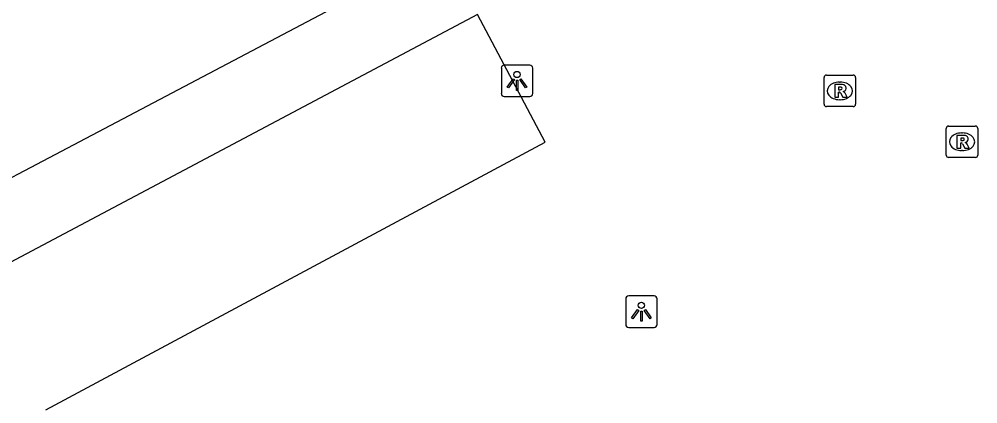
# Model space of a CAD drawing. Extents: x 162880 to 165536, y 384011 to 385179.
# Drawn here: x 163011.59 to 163042.01, y 384185.01 to 384197.22 of the extents above; entities that cross this region are included whole.
import ezdxf

# ---------------------------------------------------------------- set-up
doc = ezdxf.new("R2010")
doc.units = 0
for name, color, linetype in [('IMGEO_Lichtpunt', 7, 'Continuous'), ('IMGEO_Pand', 7, 'Continuous'), ('IMGEO_Rijbaan_lokaal_open', 7, 'Continuous'), ('IMGEO_Rioolput', 7, 'Continuous'), ('IMGEO_Voetpad_open', 7, 'Continuous')]:
    doc.layers.add(name, color=color, linetype=linetype)

msp = doc.modelspace()

# ---------------------------------------------------------------- linework, layer by layer
at = {"layer": 'IMGEO_Lichtpunt'}
for p, q in [((163027.792, 384195.762), (163026.984, 384195.762)), ((163027.792, 384195.762), (163026.984, 384195.762)), ((163026.89, 384195.667), (163026.89, 384194.86)), ((163026.89, 384195.667), (163026.89, 384194.86)), ((163027.886, 384194.86), (163027.886, 384195.667)), ((163027.886, 384194.86), (163027.886, 384195.667)), ((163026.984, 384194.766), (163027.792, 384194.766)), ((163026.984, 384194.766), (163027.792, 384194.766)), ((163031.74, 384188.437), (163030.932, 384188.437)), ((163031.74, 384188.437), (163030.932, 384188.437)), ((163030.838, 384188.342), (163030.838, 384187.535)), ((163030.838, 384188.342), (163030.838, 384187.535)), ((163031.834, 384187.535), (163031.834, 384188.342)), ((163031.834, 384187.535), (163031.834, 384188.342)), ((163030.932, 384187.441), (163031.74, 384187.441)), ((163030.932, 384187.441), (163031.74, 384187.441))]:
    msp.add_line(p, q, dxfattribs=at)
for points in [[(163027.264, 384195.331), (163027.303, 384195.303), (163027.115, 384195.041), (163027.077, 384195.068), (163027.264, 384195.331)], [(163027.366, 384195.283), (163027.413, 384195.283), (163027.413, 384194.961), (163027.366, 384194.961), (163027.366, 384195.283)], [(163027.476, 384195.303), (163027.514, 384195.33), (163027.701, 384195.068), (163027.662, 384195.04), (163027.476, 384195.303)], [(163031.212, 384188.006), (163031.251, 384187.978), (163031.063, 384187.716), (163031.025, 384187.743), (163031.212, 384188.006)], [(163031.314, 384187.958), (163031.361, 384187.958), (163031.361, 384187.636), (163031.314, 384187.636), (163031.314, 384187.958)], [(163031.424, 384187.978), (163031.462, 384188.005), (163031.649, 384187.743), (163031.61, 384187.715), (163031.424, 384187.978)]]:
    msp.add_lwpolyline(points, dxfattribs=at)
for centre in [(163027.389, 384195.465), (163031.337, 384188.14)]:
    msp.add_circle(centre, 0.0994, dxfattribs=at)
for centre, start, end in [((163026.984, 384195.667), 90, 180), ((163026.984, 384195.667), 90, 180), ((163027.792, 384195.667), 0, 90), ((163027.792, 384195.667), 0, 90), ((163026.984, 384194.86), 180, 270), ((163026.984, 384194.86), 180, 270), ((163027.792, 384194.86), 270, 0), ((163027.792, 384194.86), 270, 360), ((163030.932, 384188.342), 90, 180), ((163030.932, 384188.342), 90, 180), ((163031.74, 384188.342), 0, 90), ((163031.74, 384188.342), 0, 90), ((163030.932, 384187.535), 180, 270), ((163030.932, 384187.535), 180, 270), ((163031.74, 384187.535), 270, 0), ((163031.74, 384187.535), 270, 360)]:
    msp.add_arc(centre, 0.0946, start, end, dxfattribs=at)
at = {"layer": 'IMGEO_Pand'}
msp.add_lwpolyline([(163024.825, 384199.304), (162998.072, 384185.202)], dxfattribs=at)
at = {"layer": 'IMGEO_Rijbaan_lokaal_open'}
msp.add_lwpolyline([(163012.433, 384184.826), (163028.279, 384193.317), (163026.131, 384197.372)], dxfattribs=at)
at = {"layer": 'IMGEO_Rioolput'}
for p, q in [((163037.21, 384195.446), (163038.062, 384195.446)), ((163037.135, 384194.52), (163037.135, 384195.372)), ((163037.623, 384195.226), (163037.648, 384195.226)), ((163038.136, 384195.372), (163038.136, 384194.52)), ((163037.646, 384194.666), (163037.621, 384194.666)), ((163038.062, 384194.446), (163037.21, 384194.446)), ((163041.013, 384192.905), (163041.013, 384193.757)), ((163041.088, 384193.831), (163041.94, 384193.831)), ((163041.501, 384193.611), (163041.526, 384193.611)), ((163042.014, 384193.757), (163042.014, 384192.905)), ((163041.524, 384193.051), (163041.499, 384193.051)), ((163041.94, 384192.831), (163041.088, 384192.831))]:
    msp.add_line(p, q, dxfattribs=at)
for points in [[(163037.21, 384195.446), (163038.062, 384195.446)], [(163037.135, 384194.52), (163037.135, 384195.372)], [(163037.724, 384195.144), (163037.472, 384195.146), (163037.472, 384194.746)], [(163038.136, 384195.372), (163038.136, 384194.52)], [(163037.472, 384194.746), (163037.596, 384194.746), (163037.596, 384194.908), (163037.607, 384194.908)], [(163037.65, 384195.065), (163037.596, 384195.065), (163037.596, 384194.984)], [(163037.596, 384194.984), (163037.648, 384194.984)], [(163037.654, 384194.879), (163037.725, 384194.746), (163037.865, 384194.746), (163037.8, 384194.872)], [(163038.062, 384194.446), (163037.21, 384194.446)], [(163041.013, 384192.905), (163041.013, 384193.757)], [(163041.088, 384193.831), (163041.94, 384193.831)], [(163042.014, 384193.757), (163042.014, 384192.905)], [(163041.602, 384193.529), (163041.35, 384193.531), (163041.35, 384193.131)], [(163041.35, 384193.131), (163041.474, 384193.131), (163041.474, 384193.293), (163041.485, 384193.293)], [(163041.528, 384193.45), (163041.474, 384193.45), (163041.474, 384193.369)], [(163041.474, 384193.369), (163041.526, 384193.369)], [(163041.532, 384193.264), (163041.603, 384193.131), (163041.743, 384193.131), (163041.678, 384193.257)], [(163041.94, 384192.831), (163041.088, 384192.831)]]:
    msp.add_lwpolyline(points, dxfattribs=at)
for centre, radius, start, end in [((163037.212, 384195.37), 0.0765, 91.552, 178.448), ((163037.212, 384195.37), 0.0765, 91.552, 178.448), ((163038.06, 384195.37), 0.0765, 1.552, 88.448), ((163038.06, 384195.37), 0.0765, 1.552, 88.448), ((163037.723, 384195.034), 0.109, 350.3612, 89.416), ((163037.606, 384194.855), 0.0533, 26.0293, 88.6989), ((163037.632, 384195.173), 0.19, 274.7715, 282.9687), ((163037.656, 384194.969), 0.0964, 77.0061, 93.1865), ((163037.67, 384195.026), 0.0378, 276.6634, 79.6772), ((163037.721, 384195.034), 0.112, 277.5842, 350.9817), ((163037.705, 384194.819), 0.108, 29.5134, 73.7905), ((163037.212, 384194.522), 0.0765, 181.552, 268.448), ((163037.212, 384194.522), 0.0765, 181.552, 268.448), ((163038.06, 384194.522), 0.0765, 271.552, 358.448), ((163038.06, 384194.522), 0.0765, 271.552, 358.448), ((163041.09, 384193.755), 0.0765, 91.552, 178.448), ((163041.09, 384193.755), 0.0765, 91.552, 178.448), ((163041.938, 384193.755), 0.0765, 1.552, 88.448), ((163041.938, 384193.755), 0.0765, 1.552, 88.448), ((163041.484, 384193.24), 0.0533, 26.0293, 88.6989), ((163041.51, 384193.558), 0.19, 274.7715, 282.9687), ((163041.534, 384193.354), 0.0964, 77.0061, 93.1865), ((163041.548, 384193.411), 0.0378, 276.6634, 79.6772), ((163041.601, 384193.419), 0.109, 350.3612, 89.416), ((163041.599, 384193.419), 0.112, 277.5842, 350.9817), ((163041.583, 384193.204), 0.108, 29.5134, 73.7905), ((163041.09, 384192.907), 0.0765, 181.552, 268.448), ((163041.09, 384192.907), 0.0765, 181.552, 268.448), ((163041.938, 384192.907), 0.0765, 271.552, 358.448), ((163041.938, 384192.907), 0.0765, 271.552, 358.448)]:
    msp.add_arc(centre, radius, start, end, dxfattribs=at)
for centre, major_axis, ratio, start_param, end_param in [((163037.622, 384194.946), (-0.387, 0.002), 0.722429, 4.712389, 7.853982), ((163037.647, 384194.946), (-0.39, 0.002), 0.717154, 1.570796, 4.712389), ((163041.5, 384193.331), (-0.387, 0.002), 0.722429, 4.712389, 7.853982), ((163041.525, 384193.331), (-0.39, 0.002), 0.717154, 1.570796, 4.712389)]:
    msp.add_ellipse(centre, major_axis=major_axis, ratio=ratio, start_param=start_param, end_param=end_param, dxfattribs=at)
at = {"layer": 'IMGEO_Voetpad_open'}
msp.add_lwpolyline([(163026.131, 384197.372), (162999.205, 384183.093), (162998.072, 384185.202)], dxfattribs=at)

doc.saveas('drawing.dxf')
